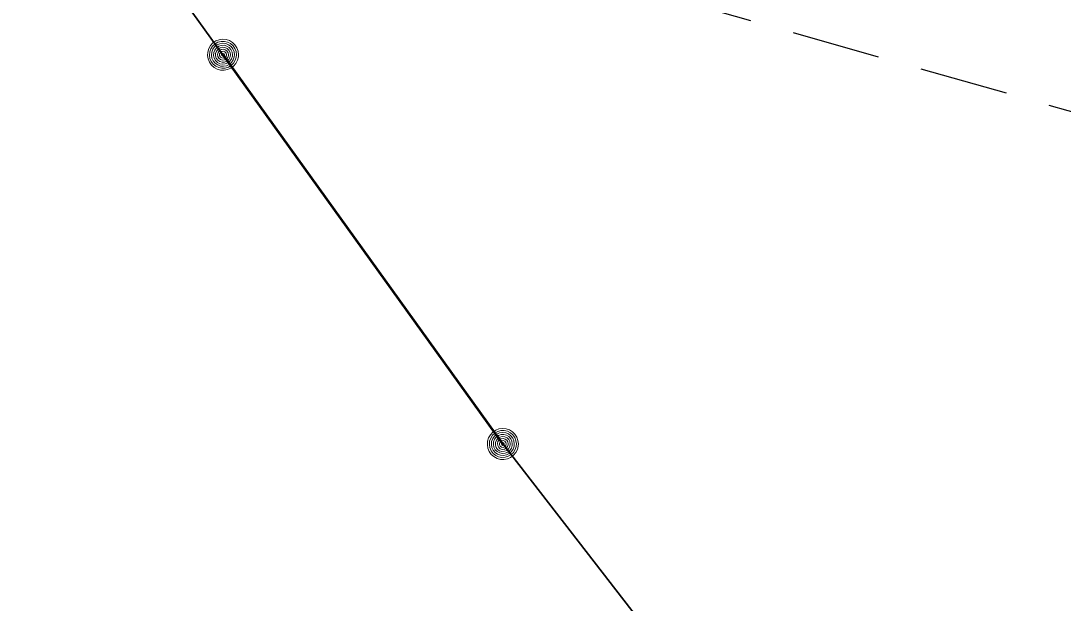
# Model space of a CAD drawing. Extents: x -873619 to -867639, y -1015082 to -1012326.
# Drawn here: x -867940.56 to -867925.03, y -1012677.83 to -1012669.15 of the extents above; entities that cross this region are included whole.
import ezdxf

# ---------------------------------------------------------------- set-up
doc = ezdxf.new("R2010")
doc.units = 0
doc.header["$LTSCALE"] = 0.44
doc.linetypes.add('MEDIUM_DASHED', pattern=[4.5, 3, -1.5])
for name, color, linetype, lineweight in [('1', 7, 'Continuous', 13), ('5', 7, 'Continuous', 53), ('62', 7, 'MEDIUM_DASHED', 25)]:
    doc.layers.add(name, color=color, linetype=linetype, lineweight=lineweight)

msp = doc.modelspace()

# ---------------------------------------------------------------- linework, layer by layer
at = {"layer": '1', "lineweight": 35}
msp.add_lwpolyline([(-867928.173, -1012682.186), (-867933.38, -1012675.46), (-867937.55, -1012669.66), (-867940.031, -1012666.212)], dxfattribs=at)
at = {"layer": '1'}
for points in [[(-867937.319, -1012669.66), (-867937.325, -1012669.608), (-867937.342, -1012669.558), (-867937.371, -1012669.514), (-867937.408, -1012669.477), (-867937.453, -1012669.45), (-867937.503, -1012669.433), (-867937.556, -1012669.429), (-867937.608, -1012669.436), (-867937.657, -1012669.455), (-867937.7, -1012669.484), (-867937.736, -1012669.523), (-867937.762, -1012669.568), (-867937.778, -1012669.619), (-867937.781, -1012669.671), (-867937.773, -1012669.723), (-867937.753, -1012669.772), (-867937.722, -1012669.815), (-867937.683, -1012669.849), (-867937.637, -1012669.875), (-867937.586, -1012669.889), (-867937.533, -1012669.891), (-867937.482, -1012669.881), (-867937.434, -1012669.86), (-867937.391, -1012669.829), (-867937.357, -1012669.788), (-867937.333, -1012669.742), (-867937.321, -1012669.691)], [(-867937.349, -1012669.66), (-867937.355, -1012669.611), (-867937.372, -1012669.565), (-867937.4, -1012669.525), (-867937.437, -1012669.493), (-867937.481, -1012669.471), (-867937.529, -1012669.46), (-867937.578, -1012669.46), (-867937.625, -1012669.473), (-867937.668, -1012669.497), (-867937.704, -1012669.53), (-867937.731, -1012669.571), (-867937.747, -1012669.618), (-867937.751, -1012669.667), (-867937.744, -1012669.715), (-867937.725, -1012669.76), (-867937.695, -1012669.8), (-867937.657, -1012669.831), (-867937.613, -1012669.851), (-867937.565, -1012669.861), (-867937.516, -1012669.859), (-867937.469, -1012669.844), (-867937.426, -1012669.819), (-867937.392, -1012669.785), (-867937.366, -1012669.743), (-867937.352, -1012669.696)], [(-867937.379, -1012669.66), (-867937.385, -1012669.615), (-867937.402, -1012669.573), (-867937.43, -1012669.538), (-867937.466, -1012669.511), (-867937.508, -1012669.494), (-867937.553, -1012669.489), (-867937.598, -1012669.495), (-867937.639, -1012669.514), (-867937.674, -1012669.542), (-867937.701, -1012669.579), (-867937.717, -1012669.621), (-867937.721, -1012669.666), (-867937.714, -1012669.711), (-867937.695, -1012669.752), (-867937.666, -1012669.786), (-867937.629, -1012669.812), (-867937.586, -1012669.828), (-867937.541, -1012669.831), (-867937.496, -1012669.823), (-867937.456, -1012669.803), (-867937.422, -1012669.774), (-867937.396, -1012669.736), (-867937.382, -1012669.693)], [(-867937.409, -1012669.66), (-867937.414, -1012669.619), (-867937.432, -1012669.582), (-867937.459, -1012669.551), (-867937.494, -1012669.53), (-867937.534, -1012669.519), (-867937.575, -1012669.521), (-867937.614, -1012669.534), (-867937.648, -1012669.558), (-867937.673, -1012669.59), (-867937.688, -1012669.628), (-867937.691, -1012669.669), (-867937.683, -1012669.709), (-867937.663, -1012669.745), (-867937.634, -1012669.774), (-867937.597, -1012669.793), (-867937.557, -1012669.801), (-867937.516, -1012669.797), (-867937.478, -1012669.782), (-867937.446, -1012669.756), (-867937.423, -1012669.722), (-867937.41, -1012669.683)], [(-867937.439, -1012669.66), (-867937.444, -1012669.624), (-867937.462, -1012669.592), (-867937.488, -1012669.567), (-867937.522, -1012669.552), (-867937.558, -1012669.549), (-867937.593, -1012669.557), (-867937.624, -1012669.577), (-867937.647, -1012669.605), (-867937.66, -1012669.639), (-867937.66, -1012669.676), (-867937.649, -1012669.711), (-867937.628, -1012669.74), (-867937.598, -1012669.761), (-867937.563, -1012669.771), (-867937.526, -1012669.769), (-867937.492, -1012669.755), (-867937.465, -1012669.732), (-867937.446, -1012669.7), (-867937.439, -1012669.665)], [(-867937.469, -1012669.66), (-867937.474, -1012669.629), (-867937.491, -1012669.603), (-867937.517, -1012669.586), (-867937.547, -1012669.579), (-867937.578, -1012669.583), (-867937.605, -1012669.6), (-867937.623, -1012669.624), (-867937.631, -1012669.655), (-867937.627, -1012669.685), (-867937.612, -1012669.713), (-867937.588, -1012669.732), (-867937.558, -1012669.741), (-867937.527, -1012669.738), (-867937.499, -1012669.724), (-867937.479, -1012669.7), (-867937.469, -1012669.671)], [(-867937.499, -1012669.66), (-867937.504, -1012669.636), (-867937.521, -1012669.618), (-867937.544, -1012669.609), (-867937.568, -1012669.612), (-867937.589, -1012669.626), (-867937.6, -1012669.648), (-867937.6, -1012669.673), (-867937.588, -1012669.694), (-867937.568, -1012669.708), (-867937.543, -1012669.711), (-867937.52, -1012669.702), (-867937.504, -1012669.684)], [(-867937.529, -1012669.66), (-867937.534, -1012669.645), (-867937.549, -1012669.639), (-867937.564, -1012669.643), (-867937.571, -1012669.657), (-867937.567, -1012669.672), (-867937.554, -1012669.681), (-867937.539, -1012669.678), (-867937.529, -1012669.666)], [(-867933.149, -1012675.46), (-867933.155, -1012675.408), (-867933.172, -1012675.358), (-867933.201, -1012675.314), (-867933.238, -1012675.277), (-867933.283, -1012675.25), (-867933.333, -1012675.233), (-867933.386, -1012675.229), (-867933.438, -1012675.236), (-867933.487, -1012675.255), (-867933.53, -1012675.284), (-867933.566, -1012675.323), (-867933.592, -1012675.368), (-867933.608, -1012675.419), (-867933.611, -1012675.471), (-867933.603, -1012675.523), (-867933.583, -1012675.572), (-867933.552, -1012675.615), (-867933.513, -1012675.649), (-867933.467, -1012675.675), (-867933.416, -1012675.689), (-867933.363, -1012675.691), (-867933.312, -1012675.681), (-867933.264, -1012675.66), (-867933.221, -1012675.629), (-867933.187, -1012675.588), (-867933.163, -1012675.542), (-867933.151, -1012675.491)], [(-867933.179, -1012675.46), (-867933.185, -1012675.411), (-867933.202, -1012675.365), (-867933.23, -1012675.325), (-867933.267, -1012675.293), (-867933.311, -1012675.271), (-867933.359, -1012675.26), (-867933.408, -1012675.26), (-867933.455, -1012675.273), (-867933.498, -1012675.297), (-867933.534, -1012675.33), (-867933.561, -1012675.371), (-867933.577, -1012675.418), (-867933.581, -1012675.467), (-867933.574, -1012675.515), (-867933.555, -1012675.56), (-867933.525, -1012675.6), (-867933.487, -1012675.631), (-867933.443, -1012675.651), (-867933.395, -1012675.661), (-867933.346, -1012675.659), (-867933.299, -1012675.644), (-867933.256, -1012675.619), (-867933.222, -1012675.585), (-867933.196, -1012675.543), (-867933.182, -1012675.496)], [(-867933.209, -1012675.46), (-867933.215, -1012675.415), (-867933.232, -1012675.373), (-867933.26, -1012675.338), (-867933.296, -1012675.311), (-867933.338, -1012675.294), (-867933.383, -1012675.289), (-867933.428, -1012675.295), (-867933.469, -1012675.314), (-867933.504, -1012675.342), (-867933.531, -1012675.379), (-867933.547, -1012675.421), (-867933.551, -1012675.466), (-867933.544, -1012675.511), (-867933.525, -1012675.552), (-867933.496, -1012675.586), (-867933.459, -1012675.612), (-867933.416, -1012675.628), (-867933.371, -1012675.631), (-867933.326, -1012675.623), (-867933.286, -1012675.603), (-867933.252, -1012675.574), (-867933.226, -1012675.536), (-867933.212, -1012675.493)], [(-867933.239, -1012675.46), (-867933.244, -1012675.419), (-867933.262, -1012675.382), (-867933.289, -1012675.351), (-867933.324, -1012675.33), (-867933.364, -1012675.319), (-867933.405, -1012675.321), (-867933.444, -1012675.334), (-867933.478, -1012675.358), (-867933.503, -1012675.39), (-867933.518, -1012675.428), (-867933.521, -1012675.469), (-867933.513, -1012675.509), (-867933.493, -1012675.545), (-867933.464, -1012675.574), (-867933.427, -1012675.593), (-867933.387, -1012675.601), (-867933.346, -1012675.597), (-867933.308, -1012675.582), (-867933.276, -1012675.556), (-867933.253, -1012675.522), (-867933.24, -1012675.483)], [(-867933.269, -1012675.46), (-867933.274, -1012675.424), (-867933.292, -1012675.392), (-867933.318, -1012675.367), (-867933.352, -1012675.352), (-867933.388, -1012675.349), (-867933.423, -1012675.357), (-867933.454, -1012675.377), (-867933.477, -1012675.405), (-867933.49, -1012675.439), (-867933.49, -1012675.476), (-867933.479, -1012675.511), (-867933.458, -1012675.54), (-867933.428, -1012675.561), (-867933.393, -1012675.571), (-867933.356, -1012675.569), (-867933.322, -1012675.555), (-867933.295, -1012675.532), (-867933.276, -1012675.5), (-867933.269, -1012675.465)], [(-867933.299, -1012675.46), (-867933.304, -1012675.429), (-867933.321, -1012675.403), (-867933.347, -1012675.386), (-867933.377, -1012675.379), (-867933.408, -1012675.383), (-867933.435, -1012675.4), (-867933.453, -1012675.424), (-867933.461, -1012675.455), (-867933.457, -1012675.485), (-867933.442, -1012675.513), (-867933.418, -1012675.532), (-867933.388, -1012675.541), (-867933.357, -1012675.538), (-867933.329, -1012675.524), (-867933.309, -1012675.5), (-867933.299, -1012675.471)], [(-867933.329, -1012675.46), (-867933.334, -1012675.436), (-867933.351, -1012675.418), (-867933.374, -1012675.409), (-867933.398, -1012675.412), (-867933.419, -1012675.426), (-867933.43, -1012675.448), (-867933.43, -1012675.473), (-867933.418, -1012675.494), (-867933.398, -1012675.508), (-867933.373, -1012675.511), (-867933.35, -1012675.502), (-867933.334, -1012675.484)], [(-867933.359, -1012675.46), (-867933.364, -1012675.445), (-867933.379, -1012675.439), (-867933.394, -1012675.443), (-867933.401, -1012675.457), (-867933.397, -1012675.472), (-867933.384, -1012675.481), (-867933.369, -1012675.478), (-867933.359, -1012675.466)]]:
    msp.add_lwpolyline(points, close=True, dxfattribs=at)
at = {"layer": '5'}
msp.add_line((-867933.38, -1012675.46), (-867937.549, -1012669.66), dxfattribs=at)
at = {"layer": '62'}
msp.add_lwpolyline([(-873556.163, -1013770.63), (-872990.942, -1013058.87), (-872369.897, -1012591.341), (-871448.796, -1012465.737), (-870583.52, -1012702.99), (-868999.506, -1012326.176), (-868524.999, -1012528.539), (-868252.856, -1012577.385), (-867687.635, -1012737.88), (-867638.789, -1013044.914), (-867827.196, -1013184.475), (-868176.097, -1013763.652), (-868434.285, -1014335.85), (-868650.604, -1014635.906), (-869550.77, -1014963.874), (-870206.706, -1015082.5), (-871092.916, -1015026.676), (-871923.303, -1014566.126), (-872607.15, -1014370.741), (-872865.338, -1014447.499), (-873284.02, -1014259.092), (-873402.646, -1014252.114), (-873618.965, -1014280.026)], close=True, dxfattribs=at)

doc.saveas('drawing.dxf')
